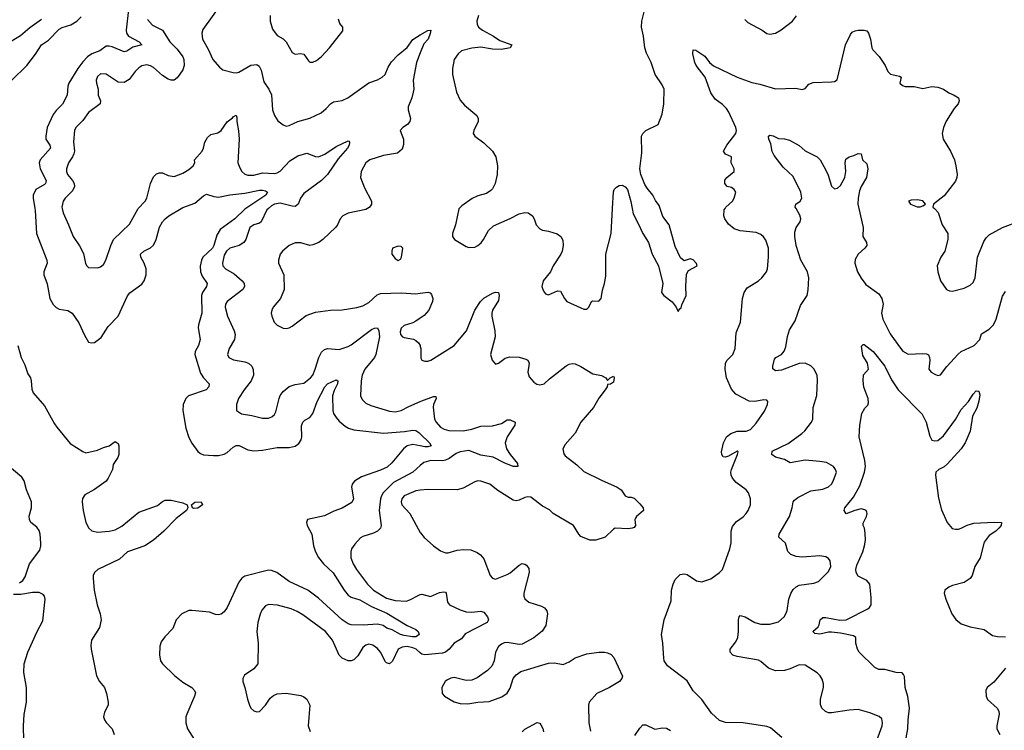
# Model space of a CAD drawing. Header units: inches. Extents: x 1552611 to 1694776, y 811966 to 917215.
# Tile 448 of 549: x 1657282 to 1663962, y 876459 to 881281. Entities that reach past the tile are written whole.
import ezdxf

# ---------------------------------------------------------------- set-up
doc = ezdxf.new("R2010")
doc.units = ezdxf.units.IN
doc.header["$MEASUREMENT"] = 0
for name, color, linetype in [('B6857', 7, 'Continuous'), ('B6858', 7, 'Continuous'), ('B6867', 7, 'Continuous'), ('B6868', 7, 'Continuous')]:
    doc.layers.add(name, color=color, linetype=linetype)

msp = doc.modelspace()

# ---------------------------------------------------------------- linework, layer by layer
at = {"layer": 'B6857', "color": 5}
for points, elevation in [([(1657384.2, 880000), (1657386.3, 879986.3), (1657397, 879830), (1657467.3, 879650), (1657469.2, 879630), (1657446.7, 879570), (1657446.7, 879550), (1657467.9, 879487.9), (1657486.7, 879390), (1657510, 879348.9), (1657530, 879328.8), (1657550, 879317), (1657610, 879307), (1657639.3, 879290), (1657684.4, 879224.4), (1657721.1, 879141.1), (1657750, 879094), (1657770, 879087.7), (1657790, 879090.5), (1657835.8, 879124.2), (1657881.7, 879198.3), (1657949.8, 879270), (1658013.4, 879406.6), (1658030, 879428.9), (1658110, 879487.4), (1658125.7, 879510), (1658139.8, 879550), (1658139.8, 879590), (1658127.7, 879630), (1658104, 879670), (1658102.4, 879690), (1658124.2, 879710), (1658170, 879734.2), (1658190, 879750.3), (1658207.7, 879790), (1658230, 879874.4), (1658250, 879908.9), (1658270, 879930.3), (1658293.6, 879950), (1658378.6, 880000)], 920), ([(1657570.9, 880000), (1657577.6, 879970), (1657614.3, 879890), (1657644.2, 879810), (1657687.6, 879747.6), (1657714.9, 879694.9), (1657727.9, 879627.9), (1657737.3, 879610), (1657750, 879600.5), (1657810, 879597.3), (1657830, 879604), (1657850, 879620.7), (1657867, 879650), (1657899.7, 879750), (1657919.7, 879790), (1658026.2, 879893.8), (1658083.5, 879996.5), (1658086.8, 880000)], 940), ([(1658817.4, 880000), (1658810, 879995), (1658742.7, 879930), (1658643.2, 879856.8), (1658620.4, 879819.6), (1658600.2, 879750), (1658590, 879731.2), (1658524.6, 879670), (1658514.7, 879650), (1658507.7, 879607.7), (1658508.8, 879570), (1658520.1, 879540.1), (1658554.3, 879490), (1658550.2, 879470), (1658521.9, 879430), (1658516.4, 879410), (1658518.3, 879290), (1658494.5, 879210), (1658493, 879190), (1658506.5, 879110), (1658495.3, 879070), (1658473.6, 879030), (1658470.2, 879010), (1658510, 878882), (1658530, 878851.6), (1658567.4, 878810), (1658566, 878790), (1658548, 878770), (1658428.4, 878730), (1658409.3, 878710.7), (1658392.2, 878670), (1658388.6, 878630), (1658408.4, 878510), (1658430, 878447.3), (1658450, 878408), (1658490, 878350.4), (1658510, 878336.5), (1658530, 878328.1), (1658596.8, 878323.2), (1658630, 878324), (1658670, 878334), (1658690, 878345.5), (1658730, 878381.3), (1658750, 878391.1), (1658771.8, 878391.8), (1658830, 878363.5), (1658870, 878354.7), (1658930, 878359.4), (1659030, 878378.8), (1659110, 878377.7), (1659150, 878386.3), (1659175, 878405), (1659190.8, 878430), (1659195.3, 878450), (1659194.4, 878525.6), (1659202.2, 878550), (1659215.8, 878564.2), (1659250, 878582.8), (1659270, 878608.7), (1659299.6, 878690), (1659351.7, 878790), (1659370, 878810.8), (1659430, 878837.7), (1659440.3, 878830), (1659439, 878810), (1659414.8, 878765.2), (1659404.4, 878730), (1659405.8, 878630), (1659411.6, 878610), (1659430, 878581.4), (1659450, 878557.5), (1659490, 878523.5), (1659512.2, 878510), (1659550, 878497.6), (1659750, 878476.2), (1659893.7, 878486.3), (1659950, 878495.5), (1659970, 878493.2), (1659990, 878480.9), (1660000, 878471.1)], 920), ([(1658969.7, 880000), (1658959.1, 879990), (1658920.9, 879910), (1658910, 879901.4), (1658870, 879889.8), (1658844.5, 879870), (1658816.5, 879790), (1658803.1, 879770), (1658770.9, 879749.1), (1658708.4, 879730), (1658684.6, 879710), (1658670, 879683.7), (1658657.8, 879630), (1658661.1, 879610), (1658677.6, 879590), (1658736.8, 879556.8), (1658792, 879510), (1658805.3, 879490), (1658807.2, 879470), (1658796.5, 879450), (1658690.3, 879370), (1658678, 879350), (1658676, 879330), (1658691.7, 879270), (1658737.6, 879170), (1658744.6, 879144.6), (1658739, 879110), (1658703.1, 879050), (1658692.2, 879010), (1658700.5, 878990), (1658733.2, 878973.2), (1658810, 878959), (1658833.4, 878950), (1658857.6, 878930), (1658866.5, 878906.5), (1658867.6, 878870), (1658853.1, 878830), (1658804.6, 878770), (1658767.6, 878710), (1658753.7, 878670), (1658753, 878630), (1658787, 878607), (1658856.3, 878596.3), (1658930, 878577), (1658970, 878578), (1658992.7, 878587.3), (1659010, 878602.4), (1659020.3, 878619.7), (1659041.8, 878710), (1659049.9, 878730.1), (1659070, 878758.3), (1659110, 878792.3), (1659150, 878805.2), (1659210, 878814.3), (1659256.1, 878850), (1659270.8, 878870), (1659287.4, 878910), (1659311.1, 878990), (1659330, 879024.4), (1659350, 879044.2), (1659370.9, 879049.1), (1659450, 879043), (1659510, 879064.1), (1659530, 879074), (1659670, 879178), (1659690, 879189.1), (1659710, 879190.3), (1659719.3, 879170), (1659723, 879130), (1659697.8, 879010), (1659688.9, 878990), (1659624.6, 878910), (1659606.7, 878870), (1659598.2, 878830), (1659594.9, 878730), (1659604.7, 878704.7), (1659630, 878679.5), (1659663.8, 878663.8), (1659790, 878624.9), (1659830, 878619.6), (1659870, 878629), (1659922.4, 878657.6), (1660000, 878691.5)], 940), ([(1659641, 880000), (1659630, 879994.3), (1659511.7, 879968.3), (1659474, 879950), (1659457.1, 879930), (1659439.3, 879890), (1659426.4, 879873.6), (1659339.3, 879790), (1659311.1, 879768.9), (1659270, 879752.8), (1659250, 879749.7), (1659190, 879767.6), (1659150, 879767.3), (1659110, 879749.6), (1659065.3, 879710), (1659050, 879689.3), (1659037, 879650), (1659038.7, 879630), (1659074, 879550), (1659076.5, 879450), (1659052.6, 879390), (1659002.6, 879330), (1658992, 879310), (1658988.7, 879290), (1658992.2, 879270), (1659009, 879229), (1659028.7, 879208.7), (1659070, 879188), (1659090, 879186), (1659110, 879190.4), (1659130, 879202.4), (1659226.5, 879273.5), (1659290, 879297.2), (1659390, 879310.3), (1659470, 879312.8), (1659570, 879327.9), (1659610, 879339), (1659650, 879361.7), (1659706.8, 879413.2), (1659730, 879423.8), (1659870, 879428.8), (1659970, 879420.7), (1660000, 879425.1)], 960), ([(1660000, 879256.4), (1659970, 879235.1), (1659950, 879224.4), (1659890, 879205.6), (1659870, 879187.6), (1659864, 879164), (1659866.1, 879146.1), (1659879.5, 879130), (1659890, 879123.9), (1659952.8, 879112.7), (1659970, 879104.4), (1659988, 879088), (1659998.9, 879070), (1660000, 879064.1)], 960), ([(1657270.7, 879070), (1657293.4, 878990), (1657318.3, 878938.3), (1657338, 878878), (1657354.8, 878850), (1657360.7, 878830), (1657364.9, 878775.1), (1657374.4, 878750), (1657450, 878660.4), (1657518.3, 878538.4), (1657535.4, 878515.4), (1657625.8, 878405.8), (1657710, 878350.3), (1657730, 878342.4), (1657810, 878359.5), (1657850, 878378.4), (1657889.6, 878390.4), (1657930, 878418.8), (1657950, 878404.7), (1657954.9, 878390), (1657955.3, 878330), (1657948.2, 878310), (1657917, 878263), (1657911.1, 878230), (1657883.2, 878170), (1657869.1, 878150), (1657790, 878092.9), (1657723.6, 878056.4), (1657708.1, 878031.9), (1657705.2, 878010), (1657713, 877950), (1657731.9, 877870), (1657750.3, 877830), (1657772.3, 877812.3), (1657810, 877803), (1657890, 877810.7), (1657930, 877819.5), (1657975, 877845), (1658090, 877940.1), (1658216.1, 877983.9), (1658250, 878011.3), (1658270, 878020.3), (1658310, 878022), (1658390, 878002.4), (1658418, 877990), (1658422.8, 877970), (1658414.8, 877950), (1658343.1, 877896.9), (1658259.1, 877810), (1658190.2, 877749.8), (1658130.5, 877710), (1658013.4, 877670), (1657960.2, 877619.8), (1657812.4, 877550), (1657789.5, 877530.5), (1657781.1, 877510), (1657780.6, 877490), (1657788.5, 877410), (1657807.6, 877310), (1657829, 877249), (1657835.1, 877210), (1657822.6, 877157.4), (1657770.2, 877070), (1657765.5, 877034.5), (1657767.5, 877010), (1657803.1, 876830), (1657823.3, 876790), (1657858.4, 876750), (1657871.9, 876710), (1657882.7, 876650), (1657882, 876630), (1657857.9, 876582.1), (1657851.8, 876550), (1657857.7, 876530), (1657870, 876511.5), (1657909.1, 876469.1), (1657923.4, 876430)], 880), ([(1660000, 878389.2), (1659950, 878399.4), (1659910.1, 878389.9), (1659886.7, 878370), (1659806.7, 878273.3), (1659774.2, 878245.8), (1659730, 878223.7), (1659601.1, 878178.9), (1659554, 878150), (1659538.6, 878130), (1659532.1, 878110), (1659547.3, 878030), (1659535, 878005), (1659470, 877965.6), (1659413.7, 877946.3), (1659350, 877914.3), (1659234, 877890), (1659227.4, 877870), (1659232.2, 877850), (1659264.4, 877790), (1659275.8, 877710), (1659289.3, 877670), (1659310, 877631.8), (1659342.2, 877590), (1659408.9, 877528.9), (1659484.1, 877410), (1659510, 877377.1), (1659530, 877362.9), (1659590, 877343.8), (1659670, 877299.6), (1659773.5, 877253.5), (1659910, 877170.1), (1659970, 877144.3), (1659985.6, 877130), (1659992.2, 877110), (1659980.6, 877099.4), (1659970, 877093.7), (1659946.7, 877093.3), (1659890, 877101.7), (1659865.7, 877110), (1659810, 877141.5), (1659772.9, 877152.9), (1659748.4, 877170), (1659710, 877180.7), (1659612.2, 877172.2), (1659530, 877174.6), (1659510, 877182.9), (1659469.5, 877209.5), (1659310, 877356.3), (1659238, 877410), (1659109.9, 877469.9), (1659027.2, 877530), (1658990, 877544), (1658970, 877546.5), (1658810, 877504.4), (1658788.5, 877491.5), (1658770, 877465.1), (1658690, 877292.3), (1658670, 877263.7), (1658650, 877247), (1658630, 877242.9), (1658610, 877245.6), (1658570, 877260.7), (1658450, 877271.6), (1658430, 877271.3), (1658382, 877250), (1658344.4, 877210), (1658320.3, 877150), (1658266.3, 877093.7), (1658241.2, 877058.8), (1658232.1, 877030), (1658230.2, 876970), (1658237.4, 876930), (1658250.2, 876910.2), (1658331.7, 876831.7), (1658390, 876787), (1658449.2, 876749.2), (1658468.4, 876730), (1658474.6, 876714.6), (1658468.9, 876690), (1658416.5, 876570), (1658410.4, 876550), (1658408.4, 876510), (1658420.4, 876470), (1658483.1, 876370)], 920), ([(1657280.6, 877459.4), (1657303.7, 877476.3), (1657319.5, 877500.5), (1657349, 877590), (1657418, 877682), (1657426.1, 877710), (1657426.3, 877730), (1657421.1, 877790), (1657414.7, 877814.7), (1657398.3, 877838.3), (1657358.5, 877870), (1657348, 877890), (1657347.4, 877912.6), (1657362.3, 877970), (1657361.6, 878010), (1657328.4, 878090), (1657312.7, 878152.7), (1657297.2, 878177.2), (1657209.9, 878250)], 880), ([(1660000, 878256.2), (1659949, 878211), (1659819, 878141), (1659749.1, 878070), (1659736.5, 878050), (1659731, 878030), (1659722, 877950), (1659735.2, 877850), (1659730.2, 877830), (1659708.7, 877811.3), (1659682.4, 877797.6), (1659610, 877775.3), (1659594.3, 877765.7), (1659556.7, 877723.3), (1659534.3, 877690), (1659527.8, 877670), (1659529.2, 877630), (1659544.2, 877590), (1659568.2, 877550), (1659641.2, 877450), (1659681.8, 877410), (1659770, 877356.4), (1659830, 877341), (1659903.3, 877336.7), (1659930, 877344.7), (1659990, 877377.3), (1660000, 877379.8)], 940), ([(1660000, 878087.9), (1659970, 878084.5), (1659889.6, 878050.4), (1659874.4, 878030), (1659869.5, 878010), (1659875.5, 877990), (1659928.9, 877930), (1660000, 877800.7)], 960), ([(1657310.7, 876389.3), (1657309.1, 876490), (1657313.6, 876566.4), (1657329.3, 876650.7), (1657328, 876750), (1657310.9, 876850.9), (1657312.4, 876910), (1657337.5, 876990), (1657400.7, 877130), (1657438.6, 877201.4), (1657454.9, 877350), (1657449.9, 877369.9), (1657440.5, 877380.5), (1657413.9, 877393.9), (1657370, 877394.5), (1657290, 877379.9), (1657240.8, 877380.8)], 880), ([(1660000, 876985.7), (1659972.8, 877010), (1659950, 877019.9), (1659910, 877027), (1659876.1, 877023.9), (1659850, 877009.7), (1659811.6, 876928.4), (1659790, 876911.2), (1659770, 876916.3), (1659763.7, 876923.7), (1659730.7, 876990), (1659710, 877015.3), (1659677.7, 877037.7), (1659650, 877042.9), (1659630, 877037.3), (1659610, 877021.7), (1659575.5, 876964.5), (1659550, 876938), (1659530, 876929.7), (1659510, 876929.7), (1659470, 876948.3), (1659450, 876968.2), (1659404.7, 877070), (1659357.6, 877130), (1659203.1, 877243.1), (1659165.5, 877265.5), (1659123, 877283), (1659031.8, 877308.2), (1658970, 877312.6), (1658950, 877303), (1658925.4, 877274.6), (1658913, 877247), (1658897.3, 877190), (1658890.3, 877130), (1658899.5, 877050), (1658897.1, 876910), (1658870, 876876), (1658807.1, 876832.9), (1658796, 876810), (1658796, 876790), (1658810.5, 876750.5), (1658826.8, 876670), (1658841, 876630), (1658851, 876610), (1658870, 876591), (1658890, 876584.9), (1658910, 876588), (1658950, 876630.7), (1658982.6, 876677.4), (1659004.8, 876695.2), (1659030, 876707.4), (1659090, 876712.1), (1659190, 876694.9), (1659210, 876686.3), (1659230.1, 876670.1), (1659250.2, 876630.2), (1659240.2, 876490), (1659251.7, 876451.7)], 940)]:
    msp.add_lwpolyline(points, dxfattribs=dict(at, elevation=elevation))
for points, elevation in [([(1659850, 879744), (1659812, 879730), (1659806, 879710), (1659806, 879690), (1659830, 879661), (1659850, 879647.3), (1659864.7, 879655.3), (1659873.2, 879670), (1659882, 879730), (1659870, 879742)], 980), ([(1658464.2, 877964.2), (1658454, 877970), (1658448, 877990), (1658470, 878006.8), (1658514, 878010), (1658522, 877990), (1658490, 877967.3)], 880)]:
    msp.add_lwpolyline(points, close=True, dxfattribs=dict(at, elevation=elevation))
at = {"layer": 'B6858', "color": 5}
for points, elevation in [([(1658651.7, 881390), (1658525.1, 881214.9), (1658517, 881190), (1658523.1, 881150), (1658562, 881082), (1658591.8, 881011.8), (1658638, 880958), (1658661.1, 880941.1), (1658730, 880922.4), (1658750, 880921.3), (1658770, 880925.7), (1658850, 880972.4), (1658890, 880976.5), (1658906.5, 880966.5), (1658919.7, 880939.7), (1658939.1, 880859.1), (1658973.4, 880810), (1658990.2, 880770.2), (1658996.5, 880670), (1659012, 880630), (1659034.6, 880594.6), (1659070, 880567.7), (1659090, 880559.3), (1659110, 880562.4), (1659170, 880590.3), (1659250, 880612.6), (1659327.3, 880650), (1659361.8, 880678.2), (1659390, 880710.3), (1659410, 880724.2), (1659470, 880733.8), (1659507.3, 880750), (1659650, 880853.1), (1659710, 880873.7), (1659740.9, 880890), (1659760.5, 880910), (1659781.6, 880958.4), (1659804.2, 880995.8), (1659850, 881043.1), (1659910, 881092.4), (1659950, 881147.7), (1660000, 881177.9)], 960), ([(1657190, 881114.4), (1657287.1, 881172.9), (1657351.1, 881228.9), (1657430, 881283.6)], 940), ([(1657229.5, 880870.5), (1657330, 880970.2), (1657390, 881046.9), (1657430, 881110.2), (1657477.1, 881142.9), (1657550, 881217.7), (1657570, 881228.8), (1657630, 881246.8), (1657669, 881271), (1657700, 881300)], 920), ([(1658020.8, 881350), (1658004.2, 881210), (1658005.8, 881190), (1658020.3, 881170), (1658092.8, 881130), (1658110.3, 881110), (1658050, 881094.5), (1658010, 881068), (1657990, 881063.7), (1657910, 881096.7), (1657890, 881102.3), (1657870, 881101.7), (1657825.9, 881070), (1657771.5, 881048.5), (1657742.2, 881030), (1657710, 880995.9), (1657676.4, 880950), (1657616.6, 880850), (1657608.8, 880830), (1657604.5, 880770), (1657572.6, 880707.4), (1657530, 880665.2), (1657510, 880636.8), (1657468.3, 880550), (1657459.3, 880490), (1657460.7, 880470), (1657486.5, 880430), (1657490.2, 880410), (1657421.5, 880330), (1657413.5, 880310), (1657422, 880270), (1657462.3, 880190), (1657460.4, 880179.6), (1657458, 880170), (1657450, 880162.8), (1657391.4, 880128.6), (1657373.8, 880090), (1657373.5, 880070), (1657384.2, 880000)], 920), ([(1658982.6, 881310), (1658981.3, 881270), (1658996.7, 881216.7), (1659030, 881174.9), (1659070, 881150.5), (1659090, 881130.7), (1659130, 881059.1), (1659150, 881048), (1659190, 881050.7), (1659210, 881047.3), (1659241.1, 881001.1), (1659250, 880993.4), (1659270, 880992.7), (1659296.2, 881003.8), (1659329.7, 881030.3), (1659384.5, 881090), (1659474.8, 881205.2), (1659474, 881230), (1659455.1, 881255.1), (1659444.1, 881284.1)], 980), ([(1658150, 881281.7), (1658184.1, 881244.1), (1658250.2, 881210), (1658300.7, 881130), (1658350, 881080.2), (1658388.2, 881030), (1658395.2, 881010), (1658398.3, 880970), (1658390, 880940.5), (1658369.5, 880910.5), (1658350, 880886.6), (1658330, 880871.1), (1658310, 880869.8), (1658290, 880877.1), (1658250, 880903.2), (1658190, 880956.1), (1658170, 880968.7), (1658145.7, 880974.3), (1658111.1, 880968.9), (1658090, 880954.5), (1658065.5, 880930), (1658024.2, 880875.8), (1657990, 880854), (1657950, 880858.3), (1657870, 880911.6), (1657830, 880913.6), (1657810, 880896), (1657801.6, 880870), (1657802.4, 880850), (1657814, 880810), (1657815.3, 880770), (1657830.4, 880730), (1657828.2, 880710), (1657749.4, 880650.6), (1657710, 880597.6), (1657663.1, 880550), (1657653.7, 880530), (1657648.3, 880451.7), (1657653.5, 880390), (1657650.2, 880370), (1657641.6, 880350), (1657612.8, 880310), (1657599.6, 880270), (1657600.3, 880250), (1657607.4, 880230), (1657641.5, 880190), (1657651.5, 880170), (1657654.9, 880150), (1657640.2, 880119.8), (1657590.4, 880070), (1657576.4, 880050), (1657568.7, 880010), (1657570.9, 880000)], 940), ([(1660000, 881056.4), (1659974.2, 880990), (1659952.4, 880870), (1659955.3, 880810), (1659951.8, 880788.2), (1659942, 880750), (1659917.4, 880690), (1659916.9, 880670), (1659932.8, 880610), (1659929.1, 880590.9), (1659912.4, 880570), (1659880.5, 880550), (1659863, 880530), (1659885.3, 880470), (1659885.3, 880434.8), (1659876.7, 880403.3), (1659845.1, 880374.9), (1659750, 880360.7), (1659658, 880330), (1659630, 880309.6), (1659599, 880250), (1659594.9, 880210), (1659620.4, 880140.4), (1659668.7, 880050), (1659668.5, 880030), (1659662.9, 880017.1), (1659653.6, 880006.4), (1659641, 880000)], 960), ([(1658086.8, 880000), (1658133, 880050), (1658144.7, 880070), (1658168.7, 880170), (1658190, 880214.4), (1658210, 880234.4), (1658230, 880242.4), (1658250, 880241.3), (1658290, 880224.2), (1658330, 880217.4), (1658390, 880238.9), (1658430, 880264), (1658459.6, 880290), (1658469.6, 880310), (1658467.8, 880330), (1658520.3, 880390), (1658529.8, 880410), (1658538.5, 880450), (1658557.3, 880482.7), (1658579.1, 880501), (1658625.6, 880514.4), (1658649.6, 880530), (1658690, 880588.5), (1658725.4, 880614.6), (1658730, 880622.8), (1658750, 880634), (1658756.4, 880616.4), (1658754.9, 880590), (1658767.1, 880527.1), (1658772.1, 880470), (1658762.8, 880310), (1658775.1, 880275.1), (1658790.2, 880250.2), (1658810, 880233.4), (1658830, 880226.2), (1658870, 880226), (1658930, 880241.3), (1659010, 880238), (1659030, 880242), (1659050, 880253.2), (1659115.8, 880324.2), (1659170, 880358.4), (1659230, 880374.6), (1659290, 880352.9), (1659310, 880350.3), (1659351.9, 880368.1), (1659430, 880420.9), (1659510, 880459.1), (1659516.7, 880456.7), (1659520.7, 880450), (1659517, 880430), (1659506.7, 880410), (1659443.7, 880336.3), (1659370.2, 880230), (1659329.5, 880190.5), (1659210, 880101), (1659188.1, 880070), (1659170.8, 880029.2), (1659160.6, 880019.4), (1659150, 880013.1), (1659130, 880015), (1659050, 880036.4), (1659010, 880030.4), (1658990, 880019), (1658969.7, 880000)], 940), ([(1658378.6, 880000), (1658390, 880006.7), (1658470, 880037.1), (1658530, 880086.4), (1658550, 880096.4), (1658600.4, 880080.4), (1658630, 880078), (1658707, 880093), (1658810, 880102.9), (1658910, 880124.4), (1658930, 880125.2), (1658950, 880119.7), (1658963.1, 880110), (1658951.1, 880090), (1658817.4, 880000)], 920)]:
    msp.add_lwpolyline(points, dxfattribs=dict(at, elevation=elevation))
at = {"layer": 'B6867', "color": 5}
for points, elevation in [([(1660263.3, 880000), (1660261.7, 879998.3), (1660238, 879890), (1660217.3, 879830), (1660218.8, 879810), (1660231, 879790), (1660310, 879743), (1660330, 879735.5), (1660370, 879738.4), (1660390, 879748.2), (1660412.2, 879767.8), (1660429.6, 879790), (1660462, 879850), (1660497.1, 879882.9), (1660608.8, 879931.2), (1660670, 879964.9), (1660710, 879972.4), (1660731, 879970), (1660760.7, 879950), (1660773, 879930), (1660785.5, 879890), (1660810, 879861.6), (1660830, 879852.7), (1660870, 879846.4), (1660928.5, 879828.5), (1660954, 879810), (1660966.2, 879786.2), (1660968.5, 879748.5), (1660961.7, 879710), (1660952.9, 879690), (1660900.5, 879610), (1660884, 879570), (1660834, 879510), (1660825.5, 879470), (1660830.8, 879450), (1660842.8, 879430), (1660850, 879421), (1660870, 879414.8), (1660930, 879440.7), (1660950, 879438.8), (1660977.1, 879390), (1660994, 879370), (1661090, 879325.5), (1661110, 879318), (1661130, 879317.3), (1661142.7, 879330), (1661162, 879370), (1661170, 879374), (1661210, 879370.8), (1661226, 879390), (1661230, 879402), (1661235.2, 879444.8), (1661250, 879491.3), (1661258.2, 879541.8), (1661259.7, 879690), (1661295.4, 879830), (1661304.2, 880000)], 980), ([(1661437.5, 880000), (1661444.2, 879964.2), (1661479, 879899), (1661508.9, 879830), (1661549.1, 879769.1), (1661572.7, 879690), (1661616.4, 879610), (1661645.5, 879490), (1661637.3, 879430), (1661651, 879410), (1661707.7, 879367.7), (1661736, 879330), (1661750, 879302), (1661760.1, 879319.9), (1661770, 879326.8), (1661774.3, 879345.7), (1661803.6, 879410), (1661801, 879470), (1661805.9, 879554.1), (1661820.1, 879579.9), (1661877.2, 879610), (1661873.2, 879626.8), (1661850, 879651.6), (1661830, 879658), (1661790, 879645.2), (1661765.1, 879665.1), (1661730, 879742), (1661688, 879890), (1661646.1, 879946.1), (1661626.6, 880000)], 980), ([(1662452.3, 876410), (1662375.4, 876475.4), (1662350, 876485.1), (1662190, 876509.6), (1662070, 876511.3), (1662030, 876526), (1661975.4, 876575.4), (1661910, 876669.5), (1661850, 876726.6), (1661810, 876794.5), (1661677.8, 876897.8), (1661655.1, 876930), (1661651.3, 876950), (1661646, 877050), (1661636.8, 877110), (1661655.4, 877210), (1661701.7, 877338.3), (1661705.1, 877410), (1661714.5, 877450), (1661730, 877482.8), (1661763.3, 877516.7), (1661790, 877520.5), (1661810, 877515.5), (1661874, 877474), (1661910, 877467), (1661970, 877487), (1662030, 877530.4), (1662049.7, 877550.3), (1662100.4, 877690), (1662108.5, 877731.5), (1662109.7, 877810), (1662117.8, 877842.2), (1662144.2, 877875.8), (1662190, 877908.8), (1662211.3, 877930), (1662224.2, 877950), (1662239.6, 877990), (1662239.6, 878030), (1662227, 878070), (1662209.5, 878090), (1662141.6, 878141.6), (1662116.8, 878170), (1662107.7, 878190), (1662106.4, 878210), (1662111.8, 878230), (1662152.2, 878330), (1662156, 878350), (1662150, 878353.6), (1662090, 878318.7), (1662070, 878312), (1662055.1, 878315.1), (1662044.5, 878330), (1662042.9, 878350), (1662056.2, 878410), (1662076.2, 878450), (1662106.3, 878473.7), (1662149.8, 878490.2), (1662210, 878488.9), (1662238.9, 878501.1), (1662277.4, 878542.6), (1662334.3, 878625.7), (1662355.8, 878670), (1662358, 878690), (1662350, 878698.7), (1662330, 878701), (1662270, 878690.6), (1662230, 878693), (1662141.1, 878741.1), (1662110, 878774), (1662076.8, 878850), (1662068.8, 878910), (1662070.7, 878950), (1662082.2, 878970), (1662121, 879010), (1662136, 879050), (1662143.8, 879156.2), (1662172.3, 879227.7), (1662186.7, 879390), (1662196, 879430), (1662217.8, 879462.2), (1662294, 879510), (1662317.4, 879530), (1662349.6, 879570), (1662355.6, 879590), (1662362.6, 879670), (1662362, 879730), (1662344.2, 879784.2), (1662328.2, 879808.2), (1662310, 879822.9), (1662278, 879838), (1662170, 879848.2), (1662130, 879862), (1662090, 879894.5), (1662065.1, 879930), (1662059.6, 879950), (1662060.9, 879990), (1662067, 880000)], 960), ([(1663096.8, 876390), (1663133.5, 876490), (1663136.1, 876510), (1663130, 876537), (1663112.7, 876552.7), (1663050, 876578.3), (1662970, 876601.7), (1662910, 876597.2), (1662790, 876577.7), (1662770, 876578.9), (1662747.7, 876587.7), (1662724.2, 876610), (1662715.6, 876635.6), (1662715.8, 876670), (1662734.3, 876750), (1662734.3, 876774.3), (1662726.3, 876806.3), (1662712.3, 876830), (1662692.7, 876850), (1662610, 876901.6), (1662570, 876902.6), (1662510, 876876.8), (1662470, 876866), (1662410, 876863.5), (1662361.8, 876881.8), (1662310, 876926.6), (1662294.7, 876934.7), (1662150, 876959.7), (1662121.2, 876970), (1662100.9, 876990), (1662102, 877010), (1662140, 877060), (1662153.3, 877090), (1662158.2, 877130), (1662158.4, 877210), (1662162.7, 877230), (1662170, 877238.8), (1662204.7, 877230), (1662270.4, 877190.4), (1662310, 877180.4), (1662370, 877179.3), (1662430, 877194.8), (1662469.3, 877230), (1662480.7, 877250), (1662488.3, 877271.7), (1662499.8, 877350), (1662512.7, 877387.3), (1662530, 877414.6), (1662550, 877432.9), (1662570, 877443.2), (1662670, 877458), (1662701.2, 877470), (1662770, 877537.3), (1662785.1, 877570), (1662780.7, 877610), (1662770, 877626), (1662750, 877637.6), (1662710, 877643), (1662590, 877634.7), (1662550, 877638.7), (1662513.1, 877653.1), (1662493.4, 877673.4), (1662478, 877730), (1662433.2, 877770), (1662434.5, 877790), (1662505.3, 877910), (1662523.5, 877970), (1662529.7, 878010), (1662538.4, 878021.6), (1662561.7, 878038.3), (1662650, 878084.7), (1662730, 878095.9), (1662770, 878111.5), (1662789.7, 878130), (1662801.8, 878150), (1662822.6, 878210), (1662816.9, 878230), (1662802.9, 878250), (1662755.7, 878275.7), (1662710, 878283.8), (1662610, 878291.5), (1662510, 878273.3), (1662470, 878295.8), (1662410, 878313.6), (1662383.7, 878330), (1662387.6, 878352.4), (1662495.3, 878404.7), (1662587.4, 878472.6), (1662608.1, 878491.9), (1662653, 878550), (1662662, 878570), (1662666.2, 878650), (1662689.8, 878730.2), (1662695.5, 878835.5), (1662692.9, 878870), (1662670, 878912), (1662650, 878932), (1662610, 878949.6), (1662570, 878948.7), (1662450, 878902.4), (1662410, 878899.6), (1662391.7, 878911.7), (1662391.2, 878930), (1662403.3, 878976.7), (1662412.4, 878990), (1662450, 879010.2), (1662468.5, 879031.5), (1662479.4, 879060.6), (1662490, 879131.3), (1662503.7, 879176.3), (1662543, 879237), (1662578.3, 879341.7), (1662624.2, 879410), (1662631.5, 879448.5), (1662635, 879530), (1662626.3, 879570), (1662582.5, 879650), (1662549.9, 879749.9), (1662540.7, 879810), (1662540.9, 879839.1), (1662548.7, 879870), (1662575.8, 879910), (1662582.2, 879930), (1662575.7, 879955.7), (1662548.9, 880000)], 940), ([(1662974.9, 880000), (1663004.6, 879870), (1663002, 879810), (1663026.4, 879770), (1663028.5, 879750), (1663015.8, 879730), (1662970.4, 879690), (1662950, 879654), (1662948.5, 879630), (1662965, 879570), (1662990, 879527), (1663023.2, 879483.2), (1663110, 879420.5), (1663130.4, 879390), (1663140.3, 879350), (1663128.9, 879290), (1663138.6, 879250), (1663188.4, 879150), (1663250, 879060.4), (1663272.3, 879032.3), (1663310, 879012), (1663410, 879017), (1663433.5, 879013.5), (1663446.4, 879006.4), (1663454.4, 878990), (1663456.4, 878970), (1663450.8, 878910), (1663464.7, 878890), (1663490, 878874.8), (1663510, 878866.8), (1663530, 878870.8), (1663571.9, 878928.1), (1663647.9, 879012.1), (1663670, 879028.7), (1663756.2, 879070), (1663795.1, 879110), (1663806.6, 879150), (1663858.2, 879181.8), (1663888.2, 879210), (1663907.2, 879250), (1663950, 879406), (1663970, 879437.3)], 940), ([(1663487.5, 880000), (1663513, 879973), (1663539.3, 879890), (1663578, 879830), (1663578, 879790), (1663559.3, 879710), (1663530.4, 879670), (1663505.5, 879610), (1663510.5, 879570), (1663528, 879510), (1663570, 879450.8), (1663590, 879440.7), (1663610, 879439.1), (1663690, 879458.4), (1663730, 879479.5), (1663750, 879498), (1663763.1, 879530), (1663779.7, 879670), (1663823.9, 879776.1), (1663839.1, 879800.9), (1663859.4, 879820.6), (1663949, 879870), (1664070, 879917.1)], 960), ([(1660000, 879064.1), (1660002.8, 879050), (1660003.4, 878983.4), (1660011, 878970), (1660030, 878963.1), (1660050, 878963.1), (1660072.3, 878970), (1660229.8, 879070.2), (1660313.3, 879170), (1660370, 879310.8), (1660407.3, 879370), (1660430, 879392.2), (1660490, 879424.9), (1660510, 879433.4), (1660530, 879431), (1660534, 879410), (1660530, 879375.3), (1660490.4, 879310), (1660484.4, 879290), (1660484.4, 879270), (1660504.7, 879170), (1660507.1, 879130), (1660476.5, 879010), (1660486.4, 878970), (1660510, 878942.8), (1660530, 878950.5), (1660575.9, 878984.1), (1660606.6, 878993.4), (1660670, 878990.3), (1660716.9, 878976.9), (1660730.4, 878970), (1660739.5, 878950), (1660728.9, 878890), (1660738, 878858), (1660770, 878820.5), (1660790, 878808.4), (1660810, 878803.1), (1660839.3, 878810), (1660875.5, 878844.4), (1660990, 878933.4), (1661010, 878944.7), (1661030, 878949.1), (1661050, 878946.5), (1661090, 878929), (1661170, 878878), (1661230, 878866.4), (1661258, 878850), (1661270, 878832), (1661288, 878850), (1661310, 878862), (1661314, 878850), (1661310, 878822), (1661290, 878808.7), (1661270, 878806), (1661266.8, 878790), (1661254.8, 878770), (1661210, 878712.3), (1661174.6, 878650), (1661089.2, 878550.8), (1661050, 878476.2), (1660982, 878398), (1660967.7, 878370), (1660974.6, 878334.6), (1660982, 878322), (1661061.6, 878261.6), (1661110, 878216.4), (1661230, 878156), (1661336.3, 878110), (1661363.1, 878090), (1661390.4, 878050.4), (1661410, 878040.5), (1661430, 878042), (1661450, 878034.8), (1661490, 877996), (1661510.8, 877970), (1661514.8, 877950), (1661466.8, 877910), (1661460.4, 877899.6), (1661456.3, 877890), (1661460.5, 877850), (1661450, 877836), (1661438, 877830), (1661410, 877826.6), (1661322, 877830), (1661310, 877825.2), (1661254, 877770), (1661190, 877749.7), (1661149, 877750), (1661090, 877774.5), (1661074.5, 877790), (1661039.3, 877850), (1660901.2, 877930), (1660875.6, 877955.6), (1660830, 877981.3), (1660750, 878041.5), (1660730, 878043.5), (1660710, 878038.8), (1660670, 878020.9), (1660650, 878016.8), (1660630, 878021), (1660526.5, 878086.5), (1660472.3, 878130), (1660410, 878149.7), (1660390, 878151.1), (1660370, 878146.3), (1660290, 878101.7), (1660250, 878090.9), (1660050, 878093.7), (1660000, 878087.9)], 960), ([(1660000, 879425.1), (1660052.8, 879432.8), (1660067.1, 879427.1), (1660076.9, 879416.9), (1660085.3, 879390), (1660082.6, 879370), (1660057.8, 879310), (1660025.5, 879274.5), (1660000, 879256.4)], 960), ([(1663278.7, 876310), (1663307.8, 876470), (1663309.8, 876530.2), (1663319.7, 876610), (1663308.3, 876688.3), (1663289.7, 876750), (1663284.1, 876824.1), (1663278.9, 876838.9), (1663269.3, 876849.3), (1663227.9, 876852.1), (1663151, 876871), (1663110, 876871.3), (1663084.5, 876884.5), (1662976.9, 876990), (1662966.3, 877010), (1662955.1, 877050), (1662954.5, 877090), (1662939.8, 877099.8), (1662850, 877119.6), (1662790, 877124.8), (1662770, 877124.6), (1662710, 877110.7), (1662677.1, 877117.1), (1662663, 877130), (1662698.5, 877161.5), (1662705.8, 877174.2), (1662712.8, 877210), (1662730, 877224), (1662750, 877224.5), (1662845.8, 877205.8), (1662890, 877209.2), (1663035.5, 877284.5), (1663047.4, 877292.6), (1663058.2, 877310), (1663058.5, 877361.5), (1663049.7, 877450), (1663030, 877474.8), (1662970, 877505.1), (1662955.7, 877530), (1662953.7, 877550), (1662960.5, 877579.5), (1663002.2, 877670), (1663013.8, 877710), (1663019.4, 877750), (1663017.9, 877797.9), (1663013.1, 877830), (1663004.4, 877850), (1663004.9, 877864.9), (1663027.1, 877910), (1663032.2, 877930), (1663030, 877939), (1663025.6, 877950), (1663016.5, 877956.5), (1662990, 877961.2), (1662948.7, 877951.3), (1662890, 877927.6), (1662876.2, 877950), (1662880.5, 877970), (1662938, 878042), (1662982.2, 878117.8), (1663012.4, 878210), (1663019.8, 878250), (1663016.2, 878290), (1662977, 878450), (1662982, 878530), (1662996, 878610), (1663014.8, 878645.2), (1663035.1, 878664.9), (1663039.6, 878680.4), (1663038.7, 878710), (1663008.1, 878788.1), (1663004.2, 878830), (1663007.5, 878872.5), (1663039.5, 878910), (1663033.3, 878950), (1663002, 879002), (1662993.6, 879066.4), (1663003.7, 879076.3), (1663010, 879076.3), (1663072.7, 879030), (1663151.3, 878930), (1663196.5, 878836.5), (1663242, 878770), (1663405.3, 878605.3), (1663432.3, 878550), (1663455.8, 878455.8), (1663470, 878428.5), (1663490, 878422.6), (1663510, 878426.5), (1663550, 878456.5), (1663631.1, 878568.9), (1663670, 878636.1), (1663718.7, 878690), (1663750, 878740.4), (1663770, 878762.4), (1663790, 878760.7), (1663795, 878735), (1663790, 878692.7), (1663775.6, 878644.4), (1663745.7, 878590), (1663730.3, 878490), (1663695.6, 878410), (1663668.3, 878370), (1663574.6, 878265.4), (1663552.8, 878247.2), (1663518, 878230), (1663496.4, 878210), (1663495.8, 878190), (1663514.7, 878034.7), (1663536, 877956), (1663574.9, 877870), (1663608.9, 877828.9), (1663630, 877823.1), (1663650, 877824.9), (1663670, 877830.4), (1663710, 877852.4), (1663756.1, 877863.9), (1663892, 877872), (1663942, 877870), (1663941, 877850), (1663924, 877830), (1663904, 877810), (1663859.6, 877780.4), (1663824.4, 877735.6), (1663799.1, 877630), (1663762.2, 877570), (1663742.8, 877510), (1663730.2, 877490), (1663690, 877462.3), (1663610, 877441), (1663585.5, 877430), (1663558.4, 877410), (1663553.7, 877390), (1663564.4, 877350), (1663606.5, 877250), (1663632.1, 877212), (1663670, 877182.6), (1663730, 877160.9), (1663824.2, 877144.2), (1663882.4, 877102.4), (1663915.5, 877095.5), (1663970, 877093.4)], 920), ([(1660000, 878691.5), (1660010, 878695.9), (1660090, 878724.4), (1660104.7, 878724.7), (1660108, 878710), (1660090.2, 878670), (1660087.7, 878652.3), (1660097.4, 878570), (1660107, 878550), (1660136.5, 878516.5), (1660161.8, 878501.8), (1660192.8, 878492.8), (1660290, 878492.2), (1660350, 878503.2), (1660410, 878523.2), (1660490, 878526), (1660550, 878542.3), (1660590, 878566), (1660610, 878566), (1660644, 878550), (1660640.4, 878530), (1660590.3, 878450), (1660575.3, 878410), (1660584.6, 878370), (1660610.3, 878330), (1660660.3, 878270), (1660661, 878250), (1660630, 878249), (1660570, 878273.3), (1660493.4, 878313.4), (1660410, 878326.8), (1660330, 878358.4), (1660270, 878349.8), (1660243.2, 878336.8), (1660196.9, 878303.1), (1660170, 878292.2), (1660150, 878288.3), (1660071.3, 878290), (1660023.3, 878276.8), (1660000, 878256.2)], 940), ([(1660000, 878471.1), (1660062.4, 878410), (1660073.1, 878390), (1660050, 878382.1), (1660030, 878383.1), (1660000, 878389.2)], 920), ([(1660000, 877800.7), (1660000.3, 877800.3), (1660027.2, 877767.2), (1660090, 877710.4), (1660137.2, 877677.2), (1660170, 877663.7), (1660190, 877663.7), (1660250, 877680.8), (1660294.1, 877685.9), (1660343, 877683), (1660386.7, 877666.7), (1660409, 877649), (1660430, 877622.8), (1660474.8, 877510), (1660490, 877491), (1660510, 877485.5), (1660590, 877515.5), (1660610, 877527.7), (1660670, 877580.7), (1660690, 877590.6), (1660710, 877587.3), (1660720.5, 877580.5), (1660736.4, 877556.4), (1660738, 877530), (1660701.3, 877390), (1660702.4, 877370), (1660710, 877351), (1660737.3, 877330), (1660822, 877302), (1660842, 877290), (1660859.3, 877270), (1660862.4, 877250), (1660852, 877170), (1660827.8, 877132.2), (1660770, 877086.3), (1660690, 877044.5), (1660670, 877042), (1660590, 877055.6), (1660570, 877053.6), (1660550, 877044.5), (1660530, 877029.2), (1660510.4, 876990), (1660501.3, 876930), (1660484.9, 876895.1), (1660455.3, 876864.8), (1660385.5, 876814.5), (1660350, 876800.7), (1660310, 876797.6), (1660230, 876817), (1660206.6, 876813.4), (1660179.9, 876800.1), (1660167.7, 876790), (1660145.5, 876750), (1660147.7, 876710), (1660164.9, 876690), (1660230, 876652), (1660270, 876641.7), (1660321.3, 876638.7), (1660390, 876650.4), (1660466.2, 876653.8), (1660552.9, 876687.1), (1660590, 876710.7), (1660610, 876746), (1660630, 876810.8), (1660650, 876836.3), (1660681.7, 876858.3), (1660870, 876915.5), (1660910, 876918), (1660970, 876906.4), (1661010, 876923.7), (1661050, 876951.7), (1661130, 876978), (1661210, 876990.3), (1661250, 876990.3), (1661270, 876985.7), (1661294.1, 876974.1), (1661312.5, 876952.5), (1661372.4, 876827.6), (1661368, 876810), (1661350.7, 876790), (1661282.8, 876750), (1661198, 876710), (1661144.9, 876650), (1661140.3, 876630), (1661143.7, 876510), (1661153.8, 876453.8)], 960), ([(1660000, 877379.8), (1660010, 877382.3), (1660070, 877367.4), (1660130, 877394), (1660159.2, 877399.2), (1660170, 877396.3), (1660174.4, 877390), (1660185.3, 877330), (1660198.4, 877310), (1660270, 877275.8), (1660310, 877263.8), (1660350, 877261.6), (1660410, 877267.9), (1660430, 877260.3), (1660454.9, 877230), (1660463.6, 877210), (1660453.4, 877190), (1660305.3, 877114.7), (1660279, 877081), (1660230, 877051.3), (1660196.9, 877010), (1660170.1, 876989.9), (1660150, 876982.2), (1660030, 876970.6), (1660010, 876976.8), (1660000, 876985.7)], 940), ([(1663970, 876880.5), (1663890, 876786.3), (1663845.5, 876750), (1663835.5, 876730), (1663838.4, 876690), (1663848, 876668), (1663912.4, 876610), (1663924.9, 876590), (1663927.2, 876570), (1663910.3, 876490), (1663911.8, 876470), (1663931.7, 876430)], 920), ([(1660690, 876448.8), (1660710, 876466.5), (1660792.7, 876512.7), (1660810, 876507.3), (1660817.7, 876497.7), (1660832.2, 876472.2), (1660835.8, 876450)], 940), ([(1661456.2, 876423.8), (1661490, 876474.8), (1661510, 876495.5), (1661530, 876496.4), (1661590, 876468.2), (1661643.3, 876476.7), (1661670, 876473), (1661697.7, 876457.7)], 960)]:
    msp.add_lwpolyline(points, dxfattribs=dict(at, elevation=elevation))
at = {"layer": 'B6868', "color": 5}
for points, elevation in [([(1661626.6, 880000), (1661619.6, 880019.6), (1661594.5, 880054.5), (1661576.3, 880090), (1661538, 880138), (1661523.5, 880163.5), (1661495.1, 880230), (1661489.2, 880269.2), (1661502.5, 880377.5), (1661499.4, 880490), (1661508.8, 880510), (1661530, 880528.4), (1661613.6, 880570), (1661641, 880639), (1661652, 880710), (1661653.2, 880810), (1661640.1, 880840.1), (1661594, 880910), (1661565.6, 880990), (1661534.9, 881054.9), (1661523.5, 881090), (1661514.3, 881170), (1661499.6, 881230), (1661503.6, 881270), (1661544.4, 881435.6)], 980), ([(1660394.6, 881310), (1660383.7, 881270), (1660385.3, 881250), (1660394.9, 881230), (1660421.6, 881210), (1660497.1, 881170), (1660539.2, 881139.2), (1660622, 881110), (1660610.6, 881089.4), (1660550, 881079.3), (1660490, 881080.5), (1660410, 881094), (1660350, 881088.6), (1660279.1, 881070), (1660255.8, 881050), (1660230.3, 881010), (1660217.4, 880950), (1660218, 880910), (1660246.5, 880790), (1660270, 880735.5), (1660300.2, 880700.2), (1660383, 880630), (1660393, 880610), (1660392.7, 880590), (1660363, 880530), (1660359.1, 880510), (1660362.8, 880502.8), (1660370.7, 880490), (1660430, 880444.9), (1660488.9, 880388.9), (1660512.7, 880350), (1660524.6, 880290), (1660520.9, 880230), (1660508.7, 880170), (1660490, 880132.7), (1660478.6, 880121.4), (1660450, 880100.7), (1660390, 880086), (1660351.4, 880068.6), (1660280.8, 880019.2), (1660263.3, 880000)], 980), ([(1662201.6, 881281.6), (1662221.6, 881261.6), (1662318.8, 881210), (1662350, 881187.7), (1662370, 881182), (1662410, 881190.5), (1662447.2, 881212.8), (1662524.5, 881270), (1662552.8, 881307.2)], 980), ([(1660000, 881177.9), (1660050, 881208), (1660070.4, 881210.4), (1660067.9, 881187.9), (1660053.4, 881150), (1660023.4, 881116.6), (1660000, 881056.4)], 960), ([(1662067, 880000), (1662073.2, 880010), (1662118.4, 880050), (1662129.6, 880070), (1662140.9, 880110), (1662129, 880130), (1662110, 880142.7), (1662082, 880150), (1662066, 880170), (1662066.8, 880193.2), (1662079, 880210), (1662129, 880250), (1662129.3, 880270), (1662109.3, 880310), (1662111.5, 880351.5), (1662069.6, 880369.6), (1662057.6, 880390), (1662079.2, 880430), (1662140.3, 880510), (1662144.5, 880530), (1662140.8, 880550), (1662093.6, 880653.6), (1662077.9, 880677.9), (1662050, 880706.2), (1662000.9, 880740.9), (1661970, 880785.4), (1661932.9, 880890), (1661871, 880970), (1661862.4, 880990), (1661849.6, 881050.4), (1661850, 881076), (1661870, 881074.4), (1661930, 881033.4), (1661962.6, 880990), (1661988, 880968), (1662150, 880890.3), (1662250, 880855.8), (1662304.2, 880844.2), (1662410, 880812), (1662544.4, 880815.6), (1662590, 880806.7), (1662610, 880814), (1662636.6, 880843.4), (1662664.1, 880855.9), (1662790, 880859.1), (1662810, 880861.6), (1662827.7, 880872.3), (1662885.1, 881110), (1662918.6, 881181.4), (1662930, 881196), (1662950, 881206), (1662970.9, 881210.9), (1663010, 881211), (1663030, 881204.7), (1663041, 881190), (1663053.4, 881150), (1663062, 881090), (1663070, 881076), (1663112.2, 881032.2), (1663152.7, 880970), (1663172.7, 880930), (1663190, 880910.5), (1663250, 880897.1), (1663262.8, 880890), (1663254, 880850), (1663270, 880834), (1663290, 880828.2), (1663350, 880827.2), (1663410, 880815.3), (1663470, 880827), (1663510, 880822.4), (1663550, 880810.4), (1663585.5, 880785.5), (1663621, 880770), (1663650, 880750.6), (1663655.5, 880730), (1663647.7, 880710), (1663621.5, 880678.5), (1663567.8, 880592.2), (1663548.5, 880550), (1663539.5, 880510), (1663546, 880470), (1663597.6, 880390), (1663622.8, 880330), (1663634, 880290), (1663642.8, 880230), (1663640.2, 880210), (1663630, 880185.7), (1663553.9, 880086.1), (1663482, 880030), (1663478, 880010), (1663487.5, 880000)], 960), ([(1662548.9, 880000), (1662542.9, 880010), (1662547, 880030), (1662577, 880050), (1662588, 880070), (1662581.6, 880110), (1662530, 880216.2), (1662461.3, 880281.3), (1662400.2, 880360.2), (1662387.1, 880387.1), (1662377.7, 880437.7), (1662363.4, 880470), (1662362.5, 880490), (1662370, 880496.6), (1662394.1, 880494.1), (1662430, 880474.3), (1662470, 880473.1), (1662504, 880464), (1662570, 880428.2), (1662611.6, 880391.5), (1662692.4, 880350), (1662712.2, 880330), (1662750, 880259.1), (1662765.8, 880225.8), (1662790, 880150.6), (1662810, 880134.4), (1662830, 880138.7), (1662850, 880157), (1662879.8, 880210), (1662887.6, 880250), (1662882.4, 880310), (1662886, 880334), (1662908.7, 880350), (1662941.3, 880358.7), (1662970, 880373.4), (1662990.7, 880370), (1662998.8, 880330), (1663030, 880302), (1663035.5, 880270), (1663026.7, 880210), (1662991, 880149), (1662980.1, 880119.9), (1662969.3, 880070), (1662968.1, 880030), (1662974.9, 880000)], 940), ([(1661304.2, 880000), (1661310, 880112), (1661315.1, 880130), (1661330, 880144.9), (1661350, 880157.1), (1661370, 880159.1), (1661390, 880147.3), (1661404.9, 880130), (1661428.5, 880048.5), (1661437.5, 880000)], 980)]:
    msp.add_lwpolyline(points, dxfattribs=dict(at, elevation=elevation))
at = {"layer": 'B6868', "color": 5, "elevation": 960}
msp.add_lwpolyline([(1663370, 880058), (1663330, 880056), (1663312, 880050), (1663324.7, 880030), (1663370, 880011.3), (1663390, 880011.3), (1663410, 880018), (1663428, 880030), (1663410, 880052.3)], close=True, dxfattribs=at)

doc.saveas('drawing.dxf')
